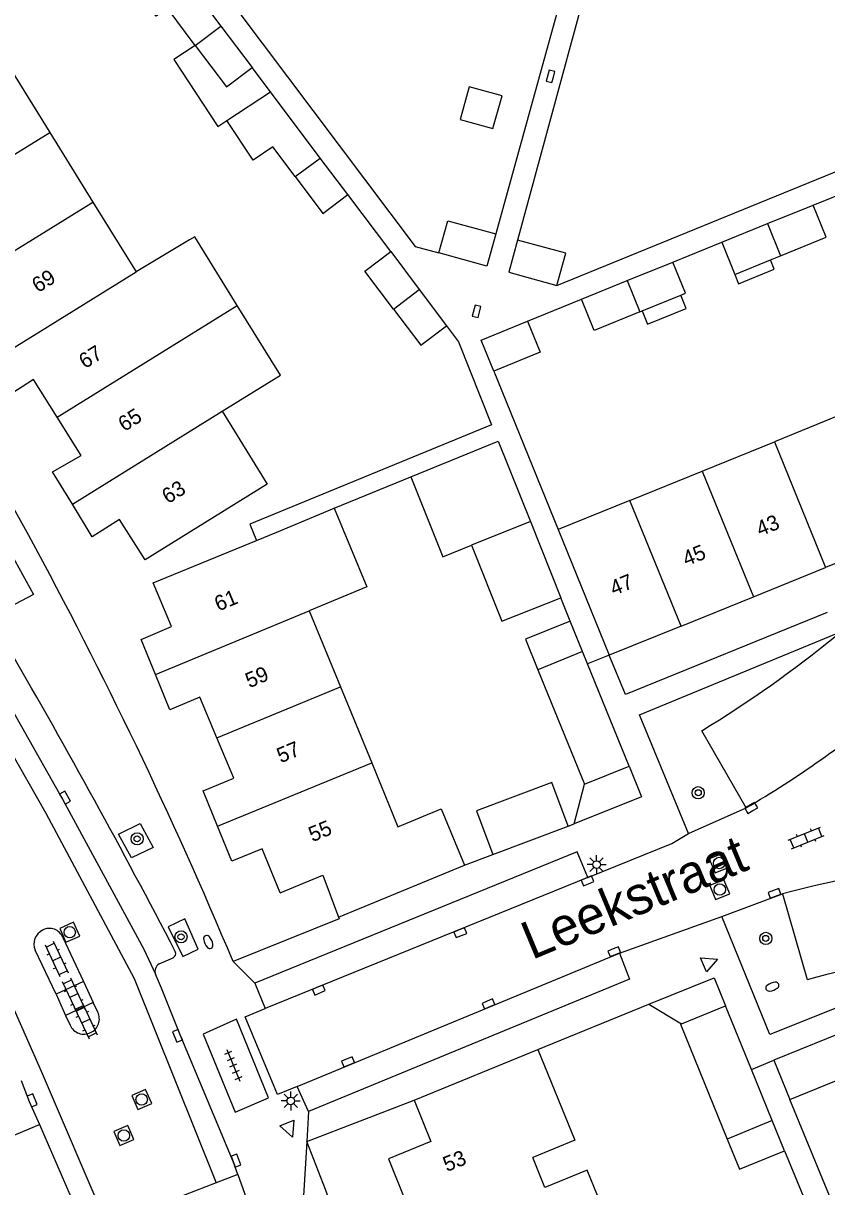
# Model space of a CAD drawing. Extents: x 128000 to 131008, y 398996 to 402500.
# Drawn here: x 128295 to 128347.9, y 399857.4 to 399933.9 of the extents above; entities that cross this region are included whole.
import ezdxf

# ---------------------------------------------------------------- set-up
doc = ezdxf.new("R2010")
doc.units = 0
for name, color, linetype in [('gg-afsc-erfafscheiding', 7, 'Continuous'), ('gg-afsc-muur', 7, 'Continuous'), ('gg-anno-huisnummerreeks BGT', 7, 'Continuous'), ('gg-anno-openbare ruimte label', 7, 'Continuous'), ('gg-bbg-bijgebouw', 7, 'Continuous'), ('gg-bbg-gedigitaliseerde bebouwing', 7, 'Continuous'), ('gg-bbg-gedigitaliseerde bijgebouw', 7, 'Continuous'), ('gg-bbg-hoofdgebouw', 7, 'Continuous'), ('gg-bbg-luifel en loopbrug', 7, 'Continuous'), ('gg-bbg-tussenscheiding', 7, 'Continuous'), ('gg-knt-verharding', 7, 'Continuous'), ('gg-knt-verharding nz', 7, 'Continuous'), ('gt-grn-vlakafsluiter', 7, 'Continuous'), ('gt-grn-weggrens', 7, 'Continuous'), ('gt-symb-boom', 7, 'Continuous'), ('gt-symb-brandkraan', 7, 'Continuous'), ('gt-symb-klinker verharding', 7, 'Continuous'), ('gt-symb-kolk', 7, 'Continuous'), ('gt-symb-lichtmast', 7, 'Continuous'), ('gt-symb-rioolschacht', 7, 'Continuous'), ('gt-symb-tegel verharding', 7, 'Continuous'), ('gt-symb-waterafsluiter', 7, 'Continuous')]:
    doc.layers.add(name, color=color, linetype=linetype)

# ---------------------------------------------------------------- blocks, each defined once
blk = doc.blocks.new('gt0-BR')
at = {"layer": 'gt-symb-brandkraan'}
for centre, radius, start, end in [((-0.244, 0), 0.206, 107.56694, 252.43307), ((0.599, -2.664), 3, 106.89205, 107.56694), ((0, -0.691), 0.938, 73.10799, 106.89205), ((-0.599, -2.664), 3, 72.43309, 73.10799), ((0.244, 0), 0.206, 287.56695, 72.43309), ((0.599, 2.664), 3, 252.43307, 253.10797), ((0, 0.691), 0.938, 253.10797, 286.89206), ((-0.599, 2.664), 3, 286.89206, 287.56695)]:
    blk.add_arc(centre, radius, start, end, dxfattribs=at)
blk = doc.blocks.new('gt0-KOLK')
at = {"layer": 'gt-symb-kolk'}
blk.add_lwpolyline([(0, 0), (0.375, 0), (0.375, 0.4), (-0.375, 0.4), (-0.375, 0), (0, 0)], dxfattribs=at)
blk = doc.blocks.new('gt0-BOOM')
at = {"layer": 'gt-symb-boom'}
for radius in [0.4, 0.2]:
    blk.add_circle((0, 0), radius, dxfattribs=at)
blk = doc.blocks.new('gt0-RS')
at = {"layer": 'gt-symb-rioolschacht'}
blk.add_lwpolyline([(-0.5, -0.5), (0.5, -0.5), (0.5, 0.5), (-0.5, 0.5)], close=True, dxfattribs=at)
blk.add_circle((0, 0), 0.375, dxfattribs=at)
blk = doc.blocks.new('gt0-KL1')
at = {"layer": 'gt-symb-klinker verharding'}
for p, q in [((-1.15, 0.3), (1.15, 0.3)), ((-1, -0.3), (-1, 0.3)), ((-0.5, 0.3), (-0.5, 0.45)), ((0, -0.3), (0, 0.3)), ((0.5, 0.3), (0.5, 0.45)), ((1, -0.3), (1, 0.3)), ((-1.15, -0.3), (1.15, -0.3)), ((-0.5, -0.45), (-0.5, -0.3)), ((0.5, -0.45), (0.5, -0.3))]:
    blk.add_line(p, q, dxfattribs=at)
blk = doc.blocks.new('gt0-WAFSL')
at = {"layer": 'gt-symb-waterafsluiter'}
for p, q in [((-0.5, -0.333), (0, 0.667)), ((0, 0.667), (0.5, -0.333)), ((0.5, -0.333), (-0.5, -0.333))]:
    blk.add_line(p, q, dxfattribs=at)
blk = doc.blocks.new('gt0-LMAST')
at = {"layer": 'gt-symb-lichtmast'}
for p, q in [((-0.182, 0.173), (-0.447, 0.438)), ((-0.005, 0.246), (-0.005, 0.621)), ((0.172, 0.173), (0.437, 0.438)), ((-0.255, -0.004), (-0.63, -0.004)), ((-0.182, -0.181), (-0.447, -0.446)), ((-0.005, -0.254), (-0.005, -0.629)), ((0.437, -0.446), (0.172, -0.181)), ((0.245, -0.004), (0.62, -0.004))]:
    blk.add_line(p, q, dxfattribs=at)
blk.add_circle((-0.005, -0.004), 0.25, dxfattribs=at)
blk = doc.blocks.new('gt0-TEG1')
at = {"layer": 'gt-symb-tegel verharding'}
for p, q in [((-1.125, 0), (1.125, 0)), ((-0.9, -0.25), (-0.9, 0.25)), ((-0.45, -0.25), (-0.45, 0.25)), ((0, -0.25), (0, 0.25)), ((0.45, -0.25), (0.45, 0.25)), ((0.9, -0.25), (0.9, 0.25))]:
    blk.add_line(p, q, dxfattribs=at)

msp = doc.modelspace()

# ---------------------------------------------------------------- linework, layer by layer
at = {"layer": 'gg-afsc-erfafscheiding'}
for p, q in [((128332.363, 399942.836), (128326.088, 399920.077)), ((128333.679, 399942.379), (128327.524, 399919.681)), ((128330.103, 399916.689), (128349.355, 399924.535)), ((128346.983, 399921.981), (128350.078, 399923.238)), ((128319.165, 399918.915), (128316.337, 399922.669)), ((128337.748, 399918.233), (128340.96, 399919.536)), ((128328.173, 399914.346), (128331.725, 399915.788)), ((128325.948, 399911.057), (128330.184, 399900.625)), ((128315.44, 399902.041), (128320.496, 399904.102)), ((128330.974, 399894.615), (128330.362, 399896.146)), ((128345.096, 399859.75), (128346.599, 399856.102))]:
    msp.add_line(p, q, dxfattribs=at)
for points in [[(128309.035, 399934.845), (128320.778, 399919.258), (128322.342, 399918.827)], [(128322.837, 399914.04), (128323.633, 399912.983), (128325.813, 399907.527), (128309.884, 399900.997), (128310.329, 399899.913)]]:
    msp.add_lwpolyline(points, dxfattribs=at)
at = {"layer": 'gg-afsc-muur'}
for p, q in [((128331.255, 399881.275), (128331.928, 399883.87)), ((128330.849, 399881.122), (128331.255, 399881.275)), ((128324.017, 399878.546), (128325.893, 399879.253)), ((128328.855, 399866.426), (128336.17, 399869.413)), ((128336.17, 399869.413), (128338.318, 399868.119))]:
    msp.add_line(p, q, dxfattribs=at)
at = {"layer": 'gg-bbg-bijgebouw'}
for p, q in [((128331.794, 399892.602), (128330.974, 399894.615)), ((128332.126, 399891.787), (128331.794, 399892.602)), ((128328.857, 399891.405), (128331.928, 399883.87)), ((128334.865, 399885.067), (128332.126, 399891.787)), ((128331.928, 399883.87), (128334.865, 399885.067)), ((128338.318, 399868.119), (128341.217, 399869.297)), ((128342.915, 399865.117), (128341.217, 399869.297)), ((128344.285, 399861.745), (128342.915, 399865.117)), ((128345.096, 399859.75), (128344.285, 399861.745))]:
    msp.add_line(p, q, dxfattribs=at)
for points in [[(128322.342, 399918.827), (128322.926, 399920.948), (128326.088, 399920.077)], [(128326.088, 399920.077), (128325.504, 399917.956), (128322.342, 399918.827)], [(128327.524, 399919.681), (128326.94, 399917.56), (128330.103, 399916.689)], [(128330.103, 399916.689), (128330.687, 399918.81), (128327.524, 399919.681)], [(128325.948, 399911.057), (128325.116, 399913.102), (128328.173, 399914.346)], [(128328.173, 399914.346), (128329.006, 399912.299), (128325.948, 399911.057)], [(128330.974, 399894.615), (128328.037, 399893.418), (128328.857, 399891.405)], [(128338.318, 399868.119), (128338.252, 399868.092), (128341.323, 399860.534)], [(128341.323, 399860.534), (128342.131, 399858.545), (128345.096, 399859.75)]]:
    msp.add_lwpolyline(points, dxfattribs=at)
at = {"layer": 'gg-bbg-gedigitaliseerde bebouwing'}
for p, q in [((128293.875, 399931.355), (128296.717, 399926.763)), ((128296.717, 399926.763), (128299.555, 399922.18)), ((128299.555, 399922.18), (128302.397, 399917.589)), ((128305.915, 399919.685), (128302.397, 399917.589)), ((128349.05, 399908.285), (128344.434, 399906.411)), ((128339.681, 399904.481), (128344.434, 399906.411)), ((128334.919, 399902.548), (128339.681, 399904.481)), ((128311.667, 399900.462), (128315.44, 399902.041)), ((128334.919, 399902.548), (128330.184, 399900.625)), ((128303.536, 399897.125), (128310.329, 399899.913)), ((128310.329, 399899.913), (128311.667, 399900.462)), ((128313.8, 399895.281), (128315.856, 399890.284)), ((128315.856, 399890.284), (128317.916, 399885.279)), ((128329.321, 399857.347), (128328.518, 399859.325))]:
    msp.add_line(p, q, dxfattribs=at)
for points in [[(128309.06, 399915.376), (128306.259, 399919.898), (128305.915, 399919.685)], [(128308.077, 399908.415), (128311.903, 399910.784), (128309.06, 399915.376)], [(128308.077, 399908.415), (128311.04, 399903.628), (128302.99, 399898.63)], [(128315.44, 399902.041), (128317.603, 399896.873), (128313.8, 399895.281)], [(128317.916, 399885.279), (128319.645, 399881.076), (128322.494, 399882.248), (128324.017, 399878.546)], [(128334.141, 399853.48), (128332.101, 399858.476), (128329.321, 399857.347)]]:
    msp.add_lwpolyline(points, dxfattribs=at)
at = {"layer": 'gg-bbg-gedigitaliseerde bijgebouw'}
for p, q in [((128304.803, 399937.981), (128307.985, 399933.756)), ((128307.985, 399933.756), (128310.036, 399931.034)), ((128308.378, 399927.547), (128311.249, 399929.424)), ((128314.525, 399925.074), (128311.249, 399929.424)), ((128312.868, 399923.863), (128311.407, 399925.802)), ((128316.337, 399922.669), (128314.525, 399925.074)), ((128343.969, 399920.758), (128346.983, 399921.981)), ((128340.96, 399919.536), (128343.969, 399920.758)), ((128319.165, 399918.915), (128321.048, 399916.416)), ((128340.96, 399919.536), (128341.822, 399917.414)), ((128334.735, 399917.01), (128337.748, 399918.233)), ((128341.822, 399917.414), (128344.171, 399918.368)), ((128344.171, 399918.368), (128344.833, 399918.637)), ((128331.725, 399915.788), (128334.735, 399917.01)), ((128321.048, 399916.416), (128322.837, 399914.04)), ((128335.716, 399915.018), (128338.27, 399916.056)), ((128335.57, 399914.959), (128335.716, 399915.018)), ((128328.361, 399901.152), (128324.486, 399899.604)), ((128328.361, 399901.152), (128330.362, 399896.146))]:
    msp.add_line(p, q, dxfattribs=at)
for points in [[(128306.296, 399932.484), (128304.442, 399934.946), (128303.731, 399934.41), (128302.403, 399936.172)], [(128306.296, 399932.484), (128308.347, 399929.762), (128310.036, 399931.034)], [(128324.332, 399929.769), (128323.735, 399927.604), (128325.9, 399927.007), (128326.496, 399929.172), (128324.332, 399929.769)], [(128311.407, 399925.802), (128310.106, 399924.94), (128308.378, 399927.547)], [(128312.868, 399923.863), (128314.698, 399921.435), (128316.337, 399922.669)], [(128344.833, 399918.637), (128347.844, 399919.861), (128346.983, 399921.981)], [(128319.355, 399915.141), (128317.472, 399917.639), (128319.165, 399918.915)], [(128338.27, 399916.056), (128338.581, 399916.182), (128337.748, 399918.233)], [(128319.355, 399915.141), (128321.145, 399912.765), (128322.837, 399914.04)], [(128335.57, 399914.959), (128332.559, 399913.735), (128331.725, 399915.788)], [(128324.486, 399899.604), (128326.487, 399894.598), (128330.362, 399896.146)]]:
    msp.add_lwpolyline(points, dxfattribs=at)
at = {"layer": 'gg-bbg-hoofdgebouw'}
for p, q in [((128330.184, 399900.625), (128333.54, 399892.36)), ((128352.416, 399900.016), (128347.8, 399898.144)), ((128343.047, 399896.216), (128347.8, 399898.144)), ((128338.28, 399894.282), (128343.047, 399896.216)), ((128338.28, 399894.282), (128333.54, 399892.36)), ((128315.735, 399875.139), (128324.017, 399878.546)), ((128320.709, 399863.1), (128328.855, 399866.426)), ((128345.44, 399863.14), (128350.151, 399865.059)), ((128348.852, 399854.887), (128345.44, 399863.14))]:
    msp.add_line(p, q, dxfattribs=at)
for points in [[(128297.202, 399908.031), (128295.65, 399910.51), (128293.85, 399909.34), (128292.535, 399911.475)], [(128298.204, 399902.299), (128296.9, 399904.42), (128298.78, 399905.51), (128297.202, 399908.031)], [(128302.99, 399898.63), (128301.32, 399901.3), (128299.52, 399900.16), (128298.204, 399902.299)], [(128303.683, 399891.1), (128302.738, 399893.408), (128304.739, 399894.253), (128303.536, 399897.125)], [(128307.726, 399886.928), (128306.607, 399889.597), (128304.634, 399888.78), (128303.683, 399891.1)], [(128307.765, 399881.119), (128306.823, 399883.432), (128308.842, 399884.266), (128307.726, 399886.928)], [(128311.894, 399876.736), (128310.707, 399879.62), (128308.703, 399878.815), (128307.765, 399881.119)], [(128311.894, 399876.736), (128314.687, 399877.885), (128315.735, 399875.139)], [(128328.855, 399866.426), (128331.295, 399860.45), (128328.518, 399859.325)], [(128320.709, 399863.1), (128321.8, 399860.379), (128319.029, 399859.24), (128320.194, 399856.344), (128318.217, 399855.533), (128319.155, 399853.218)]]:
    msp.add_lwpolyline(points, dxfattribs=at)
at = {"layer": 'gg-bbg-luifel en loopbrug'}
for p, q in [((128311.249, 399929.424), (128310.036, 399931.034)), ((128325.893, 399879.253), (128330.849, 399881.122))]:
    msp.add_line(p, q, dxfattribs=at)
for points in [[(128306.296, 399932.484), (128304.897, 399931.565), (128307.779, 399927.156), (128308.378, 399927.547)], [(128341.822, 399917.414), (128342.072, 399916.799), (128344.421, 399917.754), (128344.171, 399918.368)], [(128335.716, 399915.018), (128336.071, 399914.144), (128338.625, 399915.182), (128338.27, 399916.056)], [(128320.496, 399904.102), (128326.246, 399906.445), (128328.361, 399901.152)], [(128320.496, 399904.102), (128322.596, 399898.848), (128324.486, 399899.604)], [(128330.849, 399881.122), (128329.767, 399883.992), (128324.811, 399882.124), (128325.893, 399879.253)]]:
    msp.add_lwpolyline(points, dxfattribs=at)
at = {"layer": 'gg-bbg-tussenscheiding'}
for p, q in [((128306.296, 399932.484), (128307.985, 399933.756)), ((128286.852, 399920.663), (128296.717, 399926.763)), ((128312.868, 399923.863), (128314.525, 399925.074)), ((128291.511, 399917.197), (128299.555, 399922.18)), ((128343.969, 399920.758), (128344.833, 399918.637)), ((128292.535, 399911.475), (128302.397, 399917.589)), ((128334.735, 399917.01), (128335.57, 399914.959)), ((128319.355, 399915.141), (128321.048, 399916.416)), ((128305.234, 399913.006), (128309.06, 399915.376)), ((128297.202, 399908.031), (128305.234, 399913.006)), ((128298.204, 399902.299), (128308.077, 399908.415)), ((128344.434, 399906.411), (128347.8, 399898.144)), ((128339.681, 399904.481), (128343.047, 399896.216)), ((128338.28, 399894.282), (128334.919, 399902.548)), ((128303.683, 399891.1), (128313.8, 399895.281)), ((128331.794, 399892.602), (128328.857, 399891.405)), ((128307.726, 399886.928), (128315.856, 399890.284)), ((128307.765, 399881.119), (128317.916, 399885.279)), ((128344.285, 399861.745), (128341.323, 399860.534))]:
    msp.add_line(p, q, dxfattribs=at)
at = {"layer": 'gg-knt-verharding'}
for p, q in [((128333.54, 399892.36), (128332.126, 399891.787)), ((128342.573, 399882.321), (128339.653, 399887.397)), ((128338.778, 399880.631), (128342.573, 399882.321)), ((128340.978, 399875.174), (128344.955, 399876.662)), ((128344.955, 399876.662), (128346.576, 399871.019)), ((128334.225, 399872.768), (128340.978, 399875.174)), ((128297.573, 399873.784), (128298.949, 399870.887)), ((128297.133, 399870.07), (128295.746, 399872.956)), ((128303.921, 399872.05), (128304.849, 399872.458)), ((128298.949, 399870.887), (128297.133, 399870.07)), ((128310.213, 399870.797), (128310.904, 399869.116)), ((128357.85, 399871.19), (128344.395, 399865.718)), ((128299.576, 399869.508), (128297.747, 399868.664)), ((128299.881, 399868.873), (128299.576, 399869.508)), ((128297.747, 399868.664), (128298.058, 399868.029)), ((128342.915, 399865.117), (128344.395, 399865.718)), ((128344.395, 399865.718), (128345.44, 399863.14)), ((128313.748, 399862.35), (128313.011, 399863.999)), ((128313.633, 399860.369), (128320.709, 399863.1)), ((128291.999, 399859.794), (128296.034, 399861.488)), ((128307.684, 399857.658), (128304.962, 399856.601)), ((128309.103, 399858.209), (128307.684, 399857.658)), ((128309.103, 399858.209), (128310.317, 399854.792))]:
    msp.add_line(p, q, dxfattribs=at)
for points in [[(128288.23, 399904.797), (128290.314, 399906.015), (128295.641, 399896.362), (128293.613, 399895.285), (128288.23, 399904.797)], [(128347.908, 399895.18), (128334.618, 399889.783), (128333.54, 399892.36)], [(128338.778, 399880.631), (128335.554, 399888.437), (128348.483, 399893.762)], [(128334.865, 399885.067), (128335.668, 399883.056), (128331.255, 399881.275)], [(128301.249, 399880.597), (128302.678, 399881.296), (128303.525, 399879.723), (128302.096, 399879.024), (128301.249, 399880.597)], [(128332.146, 399877.736), (128337.671, 399879.982), (128338.778, 399880.631)], [(128332.146, 399877.736), (128331.434, 399879.42), (128310.213, 399870.797)], [(128305.47, 399872.548), (128306.487, 399873.015), (128305.606, 399875.024), (128304.523, 399874.485), (128305.47, 399872.548)], [(128315.735, 399875.139), (128315.777, 399875.029), (128308.792, 399872.21)], [(128357.259, 399872.644), (128344.126, 399867.408), (128340.978, 399875.174)], [(128334.225, 399872.768), (128334.894, 399871.046), (128313.748, 399862.35)], [(128309.103, 399858.209), (128308.796, 399859.045), (128305.311, 399867.398), (128304.084, 399870.455), (128303.69, 399871.381)], [(128336.17, 399869.413), (128340.465, 399871.145), (128341.217, 399869.297)], [(128313.011, 399863.999), (128311.723, 399863.467), (128309.59, 399868.583), (128310.904, 399869.116)], [(128309.014, 399868.41), (128306.819, 399867.435), (128308.936, 399862.307), (128311.123, 399863.242), (128309.014, 399868.41)], [(128294.838, 399864.389), (128295.371, 399863.009), (128296.034, 399861.488)], [(128296.034, 399861.488), (128298.616, 399855.564), (128299.131, 399854.333)]]:
    msp.add_lwpolyline(points, dxfattribs=at)
for centre, radius, start, end in [((128026.428, 399753.874), 306.158, 22.73802, 28.55914), ((128298.434, 399955.061), 79.23, 301.34837, 309.20551), ((127883.261, 399653.819), 475.217, 27.44781, 30.17044), ((128296.725, 399873.346), 1.054, 117.14477, 201.74314), ((128296.687, 399873.445), 0.949, 20.93021, 117.83491), ((128304.7, 399872.733), 0.313, 298.44901, 25.18738), ((128359.883, 399822.389), 50.417, 93.01377, 105.30348), ((128304.166, 399871.591), 0.52, 118.11142, 203.78986), ((128298.995, 399868.437), 0.988, 294.78038, 26.22268), ((128298.962, 399868.415), 0.983, 203.12068, 297.08346), ((128053.982, 399757.242), 279.381, 16.09968, 21.66176)]:
    msp.add_arc(centre, radius, start, end, dxfattribs=at)
at = {"layer": 'gg-knt-verharding nz'}
for p, q in [((128295.334, 399900.238), (128290.898, 399908.171)), ((128332.146, 399877.736), (128310.904, 399869.116)), ((128313.011, 399863.999), (128334.225, 399872.768))]:
    msp.add_line(p, q, dxfattribs=at)
for points in [[(128278.488, 399913.149), (128287.422, 399897.836), (128296.454, 399881.971), (128302.276, 399871.088), (128307.684, 399857.658)], [(128300.506, 399854.887), (128296.167, 399864.968), (128284.88, 399890.573), (128277.036, 399904.71), (128273.875, 399909.999)], [(128292.126, 399892.458), (128297.549, 399882.899), (128302.904, 399873.022), (128303.69, 399871.381)]]:
    msp.add_lwpolyline(points, dxfattribs=at)
for centre, radius, start, end in [((128307.406, 399942.326), 69.551, 300.37315, 310.0102), ((128359.761, 399821.992), 56.64, 93.49478, 105.15313)]:
    msp.add_arc(centre, radius, start, end, dxfattribs=at)
at = {"layer": 'gt-grn-vlakafsluiter'}
for p, q in [((128298.949, 399870.887), (128299.576, 399869.508)), ((128297.133, 399870.07), (128297.747, 399868.664))]:
    msp.add_line(p, q, dxfattribs=at)
at = {"layer": 'gt-grn-weggrens'}
for p, q in [((128308.792, 399872.21), (128310.213, 399870.797)), ((128313.748, 399862.35), (128313.633, 399860.369)), ((128313.633, 399860.369), (128313.419, 399856.79))]:
    msp.add_line(p, q, dxfattribs=at)

# ---------------------------------------------------------------- block references
at = {"layer": 'gt-symb-boom'}
for p in [(128339.415, 399883.317), (128302.47, 399880.284), (128305.361, 399873.836), (128343.86, 399873.733)]:
    msp.add_blockref('gt0-BOOM', p, dxfattribs=at)
at = {"layer": 'gt-symb-brandkraan'}
for p, rotation in [((128307.155, 399873.5), -64.92082100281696), ((128344.295, 399870.56), 20.844264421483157)]:
    msp.add_blockref('gt0-BR', p, dxfattribs=dict(at, rotation=rotation))
at = {"layer": 'gt-symb-klinker verharding'}
for p, rotation in [((128346.517, 399880.345), 22.205643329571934), ((128297.167, 399872.388), -64.84462756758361), ((128298.299, 399869.976), -64.84462756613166), ((128299.087, 399868.297), -64.84462756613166)]:
    msp.add_blockref('gt0-KL1', p, dxfattribs=dict(at, rotation=rotation))
at = {"layer": 'gt-symb-kolk'}
for p, rotation in [((128329.877, 399930.397), 74.5740296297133), ((128325.014, 399914.943), 75.8803970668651), ((128297.549, 399882.899), -60.43828361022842), ((128343.008, 399882.139), 30.384237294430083), ((128332.198, 399877.329), 22.07794163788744), ((128344.508, 399876.518), 20.30124998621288), ((128323.679, 399874.294), -157.92205836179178), ((128333.808, 399873.044), -157.92205836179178), ((128314.352, 399870.518), -156.66595872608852), ((128325.527, 399869.604), -157.35809990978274), ((128305.311, 399867.398), 112.64966317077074), ((128316.432, 399865.423), 22.07794163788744), ((128295.371, 399863.009), -68.89991625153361), ((128308.796, 399859.045), -69.81419699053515)]:
    msp.add_blockref('gt0-KOLK', p, dxfattribs=dict(at, rotation=rotation))
at = {"layer": 'gt-symb-lichtmast'}
for p in [(128332.725, 399878.59), (128312.593, 399863.045)]:
    msp.add_blockref('gt0-LMAST', p, dxfattribs=at)
at = {"layer": 'gt-symb-rioolschacht'}
for p, rotation in [((128340.795, 399878.692), -157.92205836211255), ((128340.833, 399876.946), -157.92205836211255), ((128298.031, 399874.138), 113.69497103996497), ((128302.77, 399863.135), 113.69497103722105), ((128301.593, 399860.763), 113.6949710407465)]:
    msp.add_blockref('gt0-RS', p, dxfattribs=dict(at, rotation=rotation))
at = {"layer": 'gt-symb-tegel verharding', "rotation": -67.61363443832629}
msp.add_blockref('gt0-TEG1', (128308.812, 399865.383), dxfattribs=at)
at = {"layer": 'gt-symb-waterafsluiter'}
for p, rotation in [((128340.069, 399872.123), -67.92205836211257), ((128312.45, 399861.275), -157.66661156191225)]:
    msp.add_blockref('gt0-WAFSL', p, dxfattribs=dict(at, rotation=rotation))

# ---------------------------------------------------------------- texts
at = {"layer": 'gg-anno-huisnummerreeks BGT'}
for s, rotation, p in [('69', 31.8, (128295.938, 399916.178)), ('67', 32.1, (128299.033, 399911.18)), ('65', 32.1, (128301.623, 399907.042)), ('63', 32, (128304.501, 399902.291)), ('43', 22.1, (128343.482, 399900.17)), ('45', 22.1, (128338.631, 399898.202)), ('47', 22.1, (128333.854, 399896.264)), ('61', 22.7, (128307.822, 399895.234)), ('59', 22.8, (128309.856, 399890.186)), ('57', 22.8, (128311.926, 399885.248)), ('55', 22.4, (128314.012, 399880.058)), ('53', 21.9, (128322.857, 399858.358))]:
    msp.add_text(s, height=1, rotation=rotation, dxfattribs=at).set_placement(p)
at = {"layer": 'gg-anno-openbare ruimte label'}
msp.add_text('Leekstraat', height=2.5, rotation=22.6, dxfattribs=at).set_placement((128328.46, 399872.305))

doc.saveas('drawing.dxf')
